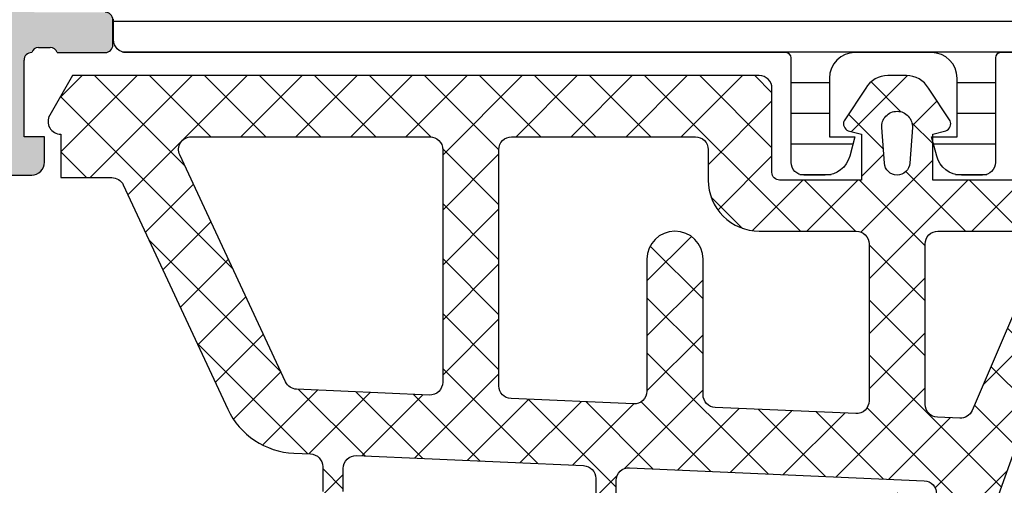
# Model space of a CAD drawing. Header units: millimetres. Extents: x 247761 to 294611, y 172579 to 236863.
# Tile 567 of 596: x 276233 to 276271, y 195423 to 195441. Entities that reach past the tile are written whole.
import ezdxf

# ---------------------------------------------------------------- set-up
doc = ezdxf.new("R2010")
doc.units = ezdxf.units.MM
doc.layers.add('FASÁDA DETAILNÍ', color=4, linetype='Continuous')
doc.layers.add('NOVA', color=240, linetype='Continuous')
pattern_1 = [(135, (0, 0), (-1.077630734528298, -1.077630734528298), []), (225, (0, 0), (1.077630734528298, -1.077630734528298), [])]

# ---------------------------------------------------------------- blocks, each defined once
blk = doc.blocks.new('A$C69D17D4D')
at = {"layer": 'FASÁDA DETAILNÍ'}
h = blk.add_hatch(color=256, dxfattribs=at)
edge = h.paths.add_edge_path()
edge.add_arc((1588.938067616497, 22086.81045535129), 0.120000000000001, 90.0000000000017, 180.0000000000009, ccw=False)
edge.add_line((1588.938067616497, 22086.93045535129), (1591.698065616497, 22086.93045535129))
edge.add_arc((1591.698065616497, 22087.23045535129), 0.3000000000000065, 270, 359.9999999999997)
edge.add_line((1591.998065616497, 22087.23045535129), (1591.998065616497, 22088.21042967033))
edge.add_arc((1591.698065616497, 22088.21042967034), 0.3000000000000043, -8.905553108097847e-14, 90.00000000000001)
edge.add_line((1591.698065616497, 22088.51042967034), (1589.818054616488, 22088.51042967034))
edge.add_arc((1589.550511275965, 22088.58929676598), 0.2789255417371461, -91.16287007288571, -16.42459455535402, ccw=False)
edge.add_line((1589.544850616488, 22088.31042867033), (1589.091256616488, 22088.31042867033))
edge.add_arc((1589.08558820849, 22088.58926611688), 0.2788950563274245, -163.58012358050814, -88.83541062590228, ccw=False)
edge.add_line((1588.818067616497, 22088.51042967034), (1588.818067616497, 22089.31060438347))
edge.add_arc((1587.818067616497, 22089.31060438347), 0.9999999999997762, -1.276038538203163e-11, 89.9999999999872)
edge.add_line((1587.818067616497, 22090.31060438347), (1584.318060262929, 22090.31060438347))
edge.add_arc((1584.318080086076, 22089.31058456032), 1.000019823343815, 90.00113576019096, 179.9988642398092)
edge.add_line((1583.318060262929, 22089.31060438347), (1583.318060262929, 22088.81060438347))
edge.add_line((1583.318060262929, 22088.81060438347), (1585.818060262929, 22088.81060438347))
edge.add_arc((1585.818014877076, 22087.81055899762), 1.000045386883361, 0.0026002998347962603, 89.99739970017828, ccw=False)
edge.add_line((1586.818060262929, 22087.81060438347), (1586.818060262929, 22086.51058607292))
edge.add_arc((1585.818007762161, 22086.51063857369), 1.000052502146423, -89.99699208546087, -0.0030079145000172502, ccw=False)
edge.add_line((1585.818060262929, 22085.51058607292), (1578.818060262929, 22085.51058607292))
edge.add_arc((1578.318060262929, 22086.03570782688), 0.7250881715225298, -133.5961838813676, -46.40381611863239, ccw=False)
edge.add_line((1577.818060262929, 22085.51058607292), (1571.783972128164, 22085.51058607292))
edge.add_arc((1571.784024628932, 22086.51063857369), 1.000052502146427, 180.0030079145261, 269.9969920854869, ccw=False)
edge.add_line((1570.783972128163, 22086.51058607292), (1570.783972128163, 22087.81060438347))
edge.add_arc((1571.784017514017, 22087.81055899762), 1.000045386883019, 90.00260029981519, 179.9973997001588, ccw=False)
edge.add_line((1571.783972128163, 22088.81060438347), (1573.318060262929, 22088.81060438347))
edge.add_line((1573.318060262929, 22088.81060438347), (1573.318060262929, 22089.41061048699))
edge.add_line((1573.318060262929, 22089.41061048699), (1572.218054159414, 22090.51058607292))
edge.add_line((1572.218054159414, 22090.51058607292), (1568.818060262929, 22090.51058607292))
edge.add_line((1568.818060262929, 22090.51058607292), (1568.818060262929, 22063.51068525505))
edge.add_line((1568.818060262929, 22063.51068525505), (1572.218054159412, 22063.51068525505))
edge.add_line((1572.218054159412, 22063.51068525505), (1573.318060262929, 22064.61066084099))
edge.add_line((1573.318060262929, 22064.61066084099), (1573.318060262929, 22065.21066694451))
edge.add_line((1573.318060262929, 22065.21066694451), (1571.783972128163, 22065.21066694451))
edge.add_arc((1571.784017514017, 22066.21071233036), 1.000045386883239, 180.0026002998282, 269.99739970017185, ccw=False)
edge.add_line((1570.783972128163, 22066.21066694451), (1570.783972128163, 22067.51068525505))
edge.add_arc((1571.784024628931, 22067.51063275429), 1.000052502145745, 90.0030079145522, 179.996992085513, ccw=False)
edge.add_line((1571.783972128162, 22068.51068525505), (1577.818060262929, 22068.51068525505))
edge.add_arc((1578.318060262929, 22067.98556350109), 0.7250881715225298, 46.40381611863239, 133.5961838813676, ccw=False)
edge.add_line((1578.818060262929, 22068.51068525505), (1585.818060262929, 22068.51068525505))
edge.add_arc((1585.818007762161, 22067.51063275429), 1.000052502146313, 0.0030079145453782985, 89.99699208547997, ccw=False)
edge.add_line((1586.818060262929, 22067.51068525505), (1586.818060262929, 22066.21066694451))
edge.add_arc((1585.818014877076, 22066.21071233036), 1.000045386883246, -89.9973997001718, -0.0026002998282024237, ccw=False)
edge.add_line((1585.818060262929, 22065.21066694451), (1583.318060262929, 22065.21066694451))
edge.add_line((1583.318060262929, 22065.21066694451), (1583.318060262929, 22064.71066694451))
edge.add_arc((1584.318080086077, 22064.71068676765), 1.000019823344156, 180.0011357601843, 269.9988642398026)
edge.add_line((1584.318060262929, 22063.71066694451), (1588.818060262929, 22063.71066694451))
edge.add_arc((1588.81807058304, 22064.2106566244), 0.4999896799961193, 269.9988173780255, 360.0011826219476)
edge.add_line((1589.318060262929, 22064.21066694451), (1589.318060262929, 22065.21066694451))
edge.add_line((1589.318060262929, 22065.21066694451), (1588.518057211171, 22065.21066694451))
edge.add_line((1588.518057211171, 22065.21066694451), (1588.518057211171, 22068.21068220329))
edge.add_arc((1588.818064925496, 22068.2106848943), 0.3000077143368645, 89.99948607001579, 180.0005139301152, ccw=False)
edge.add_arc((1589.08558820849, 22068.43185616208), 0.2788950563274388, 88.83541062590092, 163.5801235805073, ccw=False)
edge.add_line((1589.091256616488, 22068.71069360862), (1589.544850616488, 22068.71069360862))
edge.add_arc((1589.550511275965, 22068.43182551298), 0.2789255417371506, 16.424594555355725, 91.16287007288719, ccw=False)
edge.add_line((1589.818054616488, 22068.51069260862), (1591.698065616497, 22068.51069260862))
edge.add_arc((1591.698065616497, 22068.81069260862), 0.3000000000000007, 269.9999999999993, 359.9999999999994)
edge.add_line((1591.998065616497, 22068.81069260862), (1591.998065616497, 22069.79066692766))
edge.add_arc((1591.698065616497, 22069.79066692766), 0.3000000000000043, 1.272221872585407e-14, 90.00000000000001)
edge.add_line((1591.698065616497, 22070.09066692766), (1588.938067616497, 22070.09066692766))
edge.add_arc((1588.938067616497, 22070.21066692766), 0.1200000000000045, 180, 269.9999999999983, ccw=False)
edge.add_line((1588.818067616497, 22070.21066692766), (1588.818067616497, 22074.51069260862))
edge.add_arc((1589.318067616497, 22074.51069260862), 0.4999999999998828, 90.00000000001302, 180.0000000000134, ccw=False)
edge.add_line((1589.318067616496, 22075.01069260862), (1590.018067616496, 22075.01069260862))
edge.add_line((1590.018067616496, 22075.01069260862), (1592.410887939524, 22073.629197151))
edge.add_arc((1592.479947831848, 22073.74881239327), 0.1381197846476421, 239.9999999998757, 367.702437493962)
edge.add_arc((1587.638596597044, 22073.30119400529), 4.999999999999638, 5.34922800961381, 71.29059925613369)
edge.add_arc((1589.40282279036, 22078.51056113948), 0.5000000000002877, 108.70940074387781, 251.29059925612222, ccw=False)
edge.add_arc((1587.638596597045, 22083.71992827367), 4.999999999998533, -71.29059925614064, -5.349228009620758)
edge.add_arc((1592.479947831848, 22083.27230988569), 0.1381197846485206, -7.702437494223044, 119.9999999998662)
edge.add_line((1592.410887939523, 22083.39192512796), (1590.018067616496, 22082.01042967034))
edge.add_line((1590.018067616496, 22082.01042967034), (1589.318067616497, 22082.01042967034))
edge.add_arc((1589.318067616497, 22082.51042967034), 0.5000000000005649, 179.9999999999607, 269.99999999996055, ccw=False)
edge.add_line((1588.818067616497, 22082.51042967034), (1588.818067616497, 22086.81045535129))
edge = h.paths.add_edge_path(flags=16)
edge.add_arc((1570.918066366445, 22071.51067762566), 0.5, 180, 270, ccw=False)
edge.add_line((1570.418066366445, 22071.51067762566), (1570.418066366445, 22083.51058607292))
edge.add_arc((1570.918066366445, 22083.51058607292), 0.5, 90, 180, ccw=False)
edge.add_line((1570.918066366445, 22084.01058607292), (1586.618048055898, 22084.01058607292))
edge.add_arc((1586.618048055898, 22083.51058607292), 0.5, 0, 90, ccw=False)
edge.add_line((1587.118048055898, 22083.51058607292), (1587.118048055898, 22071.51067762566))
edge.add_arc((1586.618048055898, 22071.51067762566), 0.5, -90, 0, ccw=False)
edge.add_line((1586.618048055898, 22071.01067762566), (1585.118048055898, 22071.01067762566))
edge.add_line((1585.118048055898, 22071.01067762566), (1585.118048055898, 22070.51067762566))
edge.add_arc((1584.618048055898, 22070.51067762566), 0.5000000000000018, -89.99999999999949, 0, ccw=False)
edge.add_line((1584.618048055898, 22070.01067762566), (1572.918066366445, 22070.01067762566))
edge.add_arc((1572.918066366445, 22070.51067762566), 0.5, 180, 269.9999999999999, ccw=False)
edge.add_line((1572.418066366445, 22070.51067762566), (1572.418066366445, 22071.01067762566))
edge.add_line((1572.418066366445, 22071.01067762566), (1570.918066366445, 22071.01067762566))
h = blk.add_hatch(dxfattribs=at)
h.set_pattern_fill('LINIE', color=256, scale=1.2, angle=180, style=0)
h.set_pattern_definition([(180, (1631.942673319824, 22087.79354819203), (-1.469551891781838e-16, -1.2), [])])
edge = h.paths.add_edge_path()
edge.add_arc((1628.407976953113, 22069.81977573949), 0.2999999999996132, 89.99792470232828, 179.9979247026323)
edge.add_line((1628.107976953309, 22069.81978660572), (1628.107948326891, 22069.00945527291))
edge.add_arc((1627.607951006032, 22069.0094707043), 0.4999973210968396, 269.9976177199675, 359.99823168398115, ccw=False)
edge.add_line((1627.607930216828, 22068.50947338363), (1626.7668579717, 22068.50815283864))
edge.add_arc((1626.766857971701, 22068.30815283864), 0.2000000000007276, 90.00000000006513, 180)
edge.add_line((1626.5668579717, 22068.30815283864), (1626.5668579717, 22064.20815283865))
edge.add_arc((1626.0668579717, 22064.20815283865), 0.5, -90, 0, ccw=False)
edge.add_line((1626.0668579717, 22063.70815283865), (1625.236108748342, 22063.70815283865))
edge.add_arc((1625.236108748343, 22064.70815283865), 1, 195.0000000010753, 269.99999999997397, ccw=False)
edge.add_line((1624.270182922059, 22064.44933379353), (1624.0668579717, 22065.20815283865))
edge.add_line((1624.0668579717, 22065.20815283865), (1625.0668579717, 22065.20815283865))
edge.add_line((1625.0668579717, 22065.20815283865), (1625.0668579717, 22067.50815283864))
edge.add_arc((1624.0627314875, 22067.50644359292), 1.004127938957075, 0.097530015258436, 89.76591227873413)
edge.add_line((1624.066833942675, 22068.51056315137), (1621.066955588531, 22068.51056315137))
edge.add_arc((1621.070983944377, 22067.5064438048), 1.004127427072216, 90.22985967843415, 179.9024820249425)
edge.add_line((1620.0668579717, 22067.50815283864), (1620.0668579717, 22065.20815283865))
edge.add_line((1620.0668579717, 22065.20815283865), (1621.0668579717, 22065.20815283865))
edge.add_line((1621.0668579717, 22065.20815283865), (1620.863533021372, 22064.44933379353))
edge.add_arc((1619.897607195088, 22064.70815283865), 1.000000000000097, 270, 344.99999999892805, ccw=False)
edge.add_line((1619.897607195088, 22063.70815283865), (1619.0668579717, 22063.70815283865))
edge.add_arc((1619.0668579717, 22064.20815283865), 0.5, 180, 270, ccw=False)
edge.add_line((1618.5668579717, 22064.20815283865), (1618.5668579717, 22068.30815283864))
edge.add_arc((1618.362684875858, 22068.30642428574), 0.2041804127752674, 0.485061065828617, 88.84413105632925)
edge.add_line((1618.366803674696, 22068.51056315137), (1592.525436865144, 22068.51058607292))
edge.add_arc((1592.525452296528, 22069.01058339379), 0.4999973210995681, 179.9976177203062, 269.9982316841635, ccw=False)
edge.add_line((1592.025454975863, 22069.01060418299), (1592.025483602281, 22069.8209355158))
edge.add_arc((1591.725483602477, 22069.82094638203), 0.3000000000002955, 359.9979247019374, 449.9979247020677)
edge.add_line((1591.725494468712, 22070.12094638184), (1589.325496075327, 22070.12070136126))
edge.add_arc((1589.325511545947, 22070.62069733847), 0.4999959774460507, 179.9976222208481, 269.99822718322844, ccw=False)
edge.add_line((1588.825515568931, 22070.62071808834), (1588.825642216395, 22074.09725958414))
edge.add_arc((1589.815455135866, 22073.95491308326), 0.9999960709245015, 57.27090860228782, 171.8163166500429, ccw=False)
edge.add_line((1590.356120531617, 22074.79614614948), (1592.639729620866, 22073.47759372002))
edge.add_arc((1592.889745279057, 22073.91059738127), 0.4999999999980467, 239.9979281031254, 269.9978647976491)
edge.add_line((1592.889726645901, 22073.41059738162), (1627.243995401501, 22073.40951106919))
edge.add_arc((1627.244012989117, 22073.90951106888), 0.500000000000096, 269.9979846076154, 299.9979213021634)
edge.add_line((1627.493997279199, 22073.47648929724), (1629.777701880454, 22074.79487629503))
edge.add_arc((1630.318306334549, 22073.95360406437), 0.9999960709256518, 8.17953275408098, 122.72494080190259, ccw=False)
edge.add_line((1631.308129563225, 22074.09587886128), (1631.308002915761, 22070.61933736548))
edge.add_arc((1630.808006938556, 22070.6193528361), 0.4999959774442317, 269.9976222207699, 359.9982271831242, ccw=False)
edge.add_line((1630.807986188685, 22070.11935685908), (1628.407987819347, 22070.11977573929))
edge = h.paths.add_edge_path(flags=16)
edge.add_line((1604.216864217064, 22070.31005134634), (1604.216864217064, 22071.61004545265))
edge.add_arc((1603.716867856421, 22071.61004909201), 0.4999963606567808, 359.9995829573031, 450.0004170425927)
edge.add_line((1603.716864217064, 22072.11004545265), (1594.86687032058, 22072.11004545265))
edge.add_arc((1594.866866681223, 22071.61004909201), 0.499996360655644, 89.99958295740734, 180.0004170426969)
edge.add_line((1594.36687032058, 22071.61004545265), (1594.36687032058, 22070.31005134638))
edge.add_arc((1594.866870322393, 22070.31003477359), 0.5000000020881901, 179.9981008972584, 269.9999997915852)
edge.add_line((1594.866870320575, 22069.8100347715), (1603.716864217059, 22069.8100347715))
edge.add_arc((1603.716864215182, 22070.31003477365), 0.5000000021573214, 270.0000002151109, 360.0018990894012)
edge = h.paths.add_edge_path(flags=16)
edge.add_arc((1614.416870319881, 22070.31003477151), 0.5, 269.9999999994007, 360)
edge.add_line((1614.916870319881, 22070.31003477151), (1614.916870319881, 22071.61004545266))
edge.add_arc((1614.416870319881, 22071.61004545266), 0.5, 0, 90.00000000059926)
edge.add_line((1614.416870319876, 22072.11004545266), (1605.716864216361, 22072.11004545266))
edge.add_arc((1605.716864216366, 22071.61004545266), 0.499999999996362, 90.00000000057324, 179.9999999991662)
edge.add_line((1605.216864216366, 22071.61004545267), (1605.216864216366, 22070.31003477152))
edge.add_arc((1605.716864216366, 22070.31003477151), 0.5000000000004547, 179.9999999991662, 269.9999999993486)
edge.add_line((1605.716864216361, 22069.81003477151), (1614.416870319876, 22069.81003477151))
edge = h.paths.add_edge_path(flags=16)
edge.add_arc((1616.416866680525, 22071.61004909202), 0.499996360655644, 89.99958295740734, 180.0004170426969)
edge.add_line((1615.916870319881, 22071.61004545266), (1615.916870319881, 22070.31005134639))
edge.add_arc((1616.416870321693, 22070.31003477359), 0.5000000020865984, 179.9981008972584, 269.9999997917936)
edge.add_line((1616.416870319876, 22069.81003477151), (1625.26687947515, 22069.81003477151))
edge.add_arc((1625.266879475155, 22070.31001951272), 0.4999847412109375, 269.9999999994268, 360)
edge.add_line((1625.766864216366, 22070.31001951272), (1625.766864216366, 22071.61003019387))
edge.add_arc((1625.266848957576, 22071.61003019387), 0.5000152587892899, 0, 90.0000000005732)
edge.add_line((1625.266848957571, 22072.11004545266), (1616.416870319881, 22072.11004545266))
h = blk.add_hatch(dxfattribs=at)
h.set_pattern_fill('ANSI37', color=256, scale=0.48, angle=90, style=0)
h.set_pattern_definition(pattern_1)
edge = h.paths.add_edge_path(flags=16)
edge.add_line((1622.219337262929, 22064.17488025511), (1622.119593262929, 22065.56773425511))
edge.add_arc((1622.718060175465, 22065.61059174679), 0.5999995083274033, 89.99999164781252, 184.0960805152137, ccw=False)
edge.add_arc((1622.718060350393, 22065.61059174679), 0.5999995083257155, -4.096080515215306, 90.00000835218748, ccw=False)
edge.add_line((1623.316527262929, 22065.56773425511), (1623.216783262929, 22064.17488025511))
edge.add_arc((1622.718060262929, 22064.21059473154), 0.500000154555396, 184.0960643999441, 355.90393560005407, ccw=False)
edge = h.paths.add_edge_path(flags=16)
edge.add_arc((1624.318056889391, 22061.01058662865), 0.49999962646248, 89.99995719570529, 180.0000428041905, ccw=False)
edge.add_line((1624.318057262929, 22061.51058625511), (1627.911742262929, 22061.51058625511))
edge.add_arc((1627.911742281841, 22061.01058592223), 0.5000003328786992, -23.218026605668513, 90.00000216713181, ccw=False)
edge.add_line((1628.371248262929, 22060.81347025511), (1625.655370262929, 22054.48236825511))
edge.add_arc((1625.195864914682, 22054.67948417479), 0.4999998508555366, 267.4998893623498, 336.7819182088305, ccw=False)
edge.add_line((1625.174054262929, 22054.17996025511), (1624.296247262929, 22054.21828625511))
edge.add_arc((1624.318056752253, 22054.71780986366), 0.4999994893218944, 179.9999551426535, 267.500020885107, ccw=False)
edge.add_line((1623.818057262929, 22054.71781025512), (1623.818057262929, 22061.01058625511))
edge = h.paths.add_edge_path(flags=16)
edge.add_line((1598.764138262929, 22055.60242425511), (1594.615468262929, 22064.49927725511))
edge.add_arc((1595.068622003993, 22064.71058639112), 0.4999998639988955, 89.99997032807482, 205.0000079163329, ccw=False)
edge.add_line((1595.068622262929, 22065.21058625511), (1604.418057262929, 22065.21058625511))
edge.add_arc((1604.418057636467, 22064.71058662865), 0.4999996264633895, -4.280419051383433e-05, 90.00004280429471, ccw=False)
edge.add_line((1604.918057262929, 22064.71058625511), (1604.918057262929, 22055.58666325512))
edge.add_arc((1604.418057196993, 22055.58666342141), 0.5000000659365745, 267.49997275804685, 359.99998094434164, ccw=False)
edge.add_line((1604.396247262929, 22055.08713925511), (1599.195483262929, 22055.31420925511))
edge.add_arc((1599.217292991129, 22055.81373466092), 0.5000012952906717, 205.0000919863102, 267.5000025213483, ccw=False)
edge = h.paths.add_edge_path(flags=16)
edge.add_arc((1607.618056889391, 22064.71058662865), 0.49999962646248, 89.99995719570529, 180.0000428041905, ccw=False)
edge.add_line((1607.618057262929, 22065.21058625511), (1614.818057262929, 22065.21058625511))
edge.add_arc((1614.818057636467, 22064.71058662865), 0.4999996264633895, -4.280419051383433e-05, 90.00004280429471, ccw=False)
edge.add_line((1615.318057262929, 22064.71058625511), (1615.318057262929, 22063.51058625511))
edge.add_arc((1617.318055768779, 22063.51058476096), 1.999998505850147, 179.9999571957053, 270.0000428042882)
edge.add_line((1617.318057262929, 22061.51058625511), (1621.118057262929, 22061.51058625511))
edge.add_arc((1621.118057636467, 22061.01058662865), 0.4999996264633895, -4.280419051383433e-05, 90.00004280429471, ccw=False)
edge.add_line((1621.618057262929, 22061.01058625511), (1621.618057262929, 22054.85752525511))
edge.add_arc((1621.118057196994, 22054.85752542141), 0.5000000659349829, 267.4999727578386, 359.9999809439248, ccw=False)
edge.add_line((1621.096247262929, 22054.35800125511), (1615.596247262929, 22054.59813625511))
edge.add_arc((1615.618056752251, 22055.09765986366), 0.499999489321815, 179.9999551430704, 267.5000208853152, ccw=False)
edge.add_line((1615.118057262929, 22055.09766025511), (1615.118057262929, 22060.41058625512))
edge.add_arc((1614.018057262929, 22060.41058625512), 1.099999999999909, 0, 180)
edge.add_line((1612.918057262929, 22060.41058625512), (1612.918057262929, 22055.23737525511))
edge.add_arc((1612.418057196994, 22055.23737542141), 0.5000000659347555, 267.4999727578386, 359.9999809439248, ccw=False)
edge.add_line((1612.396247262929, 22054.73785125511), (1607.596247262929, 22054.94742425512))
edge.add_arc((1607.618056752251, 22055.44694786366), 0.499999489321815, 179.9999551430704, 267.5000208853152, ccw=False)
edge.add_line((1607.118057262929, 22055.44694825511), (1607.118057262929, 22064.71058625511))
edge = h.paths.add_edge_path()
edge.add_line((1592.405004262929, 22063.32412925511), (1596.502853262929, 22054.53626325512))
edge.add_ellipse((1599.221778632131, 22055.80412074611), major_axis=(-3.000002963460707, 0), ratio=1, start_angle=25.00003062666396, end_angle=87.49994116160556)
edge.add_line((1599.090917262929, 22052.80697325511), (1599.739867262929, 22052.77863925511))
edge.add_ellipse((1599.718057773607, 22052.27911564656), major_axis=(-0.4999994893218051, 0), ratio=1, start_angle=179.9999551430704, end_angle=267.50002088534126, ccw=False)
edge.add_line((1600.218057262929, 22052.27911525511), (1600.218057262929, 22051.31058625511))
edge.add_ellipse((1600.318057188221, 22051.31058618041), major_axis=(-0.09999992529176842, 0), ratio=1, start_angle=-4.280335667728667e-05, end_angle=90.00004280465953)
edge.add_line((1600.318057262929, 22051.21058625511), (1600.918057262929, 22051.21058625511))
edge.add_ellipse((1600.918057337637, 22051.31058618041), major_axis=(-0.09999992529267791, 0), ratio=1, start_angle=89.99995719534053, end_angle=180.0000428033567)
edge.add_line((1601.018057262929, 22051.31058625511), (1601.018057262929, 22052.21362425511))
edge.add_ellipse((1601.518057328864, 22052.21362408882), major_axis=(-0.5000000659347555, 0), ratio=1, start_angle=267.4999727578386, end_angle=359.9999809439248, ccw=False)
edge.add_line((1601.539867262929, 22052.71314825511), (1610.440161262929, 22052.31931025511))
edge.add_ellipse((1610.418057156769, 22051.81979897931), major_axis=(-0.5000001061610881, 0), ratio=1, start_angle=179.9999170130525, end_angle=267.4662307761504, ccw=False)
edge.add_line((1610.918057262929, 22051.81979825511), (1610.918057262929, 22051.21058625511))
edge.add_ellipse((1611.018057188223, 22051.21058618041), major_axis=(-0.09999992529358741, 0), ratio=1, start_angle=-4.280335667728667e-05, end_angle=90.00004280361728)
edge.add_line((1611.018057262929, 22051.11058625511), (1611.618057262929, 22051.11058625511))
edge.add_ellipse((1611.618057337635, 22051.21058618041), major_axis=(-0.09999992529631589, 0), ratio=1, start_angle=89.99995719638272, end_angle=180.0000428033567)
edge.add_line((1611.718057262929, 22051.21058625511), (1611.718057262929, 22051.74014825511))
edge.add_ellipse((1612.218057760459, 22051.74014856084), major_axis=(-0.5000004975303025, 0), ratio=1, start_angle=-92.5336979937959, end_angle=3.503386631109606e-05, ccw=False)
edge.add_line((1612.240161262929, 22052.23966025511), (1623.780386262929, 22051.72900425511))
edge.add_ellipse((1623.758576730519, 22051.22947965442), major_axis=(-0.5000004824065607, 0), ratio=1, start_angle=176.7829426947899, end_angle=267.50002091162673, ccw=False)
edge.add_line((1624.257789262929, 22051.20142025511), (1623.969226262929, 22046.06767725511))
edge.add_ellipse((1623.558808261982, 22046.18323267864), major_axis=(-0.426375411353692, 0), ratio=1, start_angle=20.758972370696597, end_angle=164.2751455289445, ccw=False)
edge.add_line((1623.160113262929, 22046.03210925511), (1623.161353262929, 22046.26471225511))
edge.add_line((1623.161353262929, 22046.26471225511), (1623.459491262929, 22048.14729125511))
edge.add_line((1623.459491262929, 22048.14729125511), (1623.059065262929, 22050.99657625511))
edge.add_ellipse((1622.761984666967, 22050.95482565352), major_axis=(-0.2999999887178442, 0), ratio=1, start_angle=187.9997440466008, end_angle=304.5977463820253)
edge.add_ellipse((1624.295098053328, 22048.73225456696), major_axis=(-3.000047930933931, 0), ratio=1, start_angle=-55.4023587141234, end_angle=18.00842458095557)
edge.add_line((1621.442019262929, 22047.80476925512), (1622.075595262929, 22045.54987825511))
edge.add_ellipse((1622.850807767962, 22045.7108077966), major_axis=(-0.7917403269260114, 0), ratio=1, start_angle=11.7276897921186, end_angle=83.2016537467)
edge.add_line((1622.757085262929, 22044.92463425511), (1623.815295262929, 22044.92341325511))
edge.add_ellipse((1623.686171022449, 22046.10249948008), major_axis=(-1.186135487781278, 0), ratio=1, start_angle=96.2496781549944, end_angle=161.3444235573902)
edge.add_line((1624.809985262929, 22045.72308025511), (1625.904318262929, 22048.96442025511))
edge.add_line((1625.904318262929, 22048.96442025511), (1628.794096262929, 22057.01421525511))
edge.add_line((1628.794096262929, 22057.01421525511), (1633.126905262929, 22066.91209225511))
edge.add_ellipse((1632.667896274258, 22067.11036232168), major_axis=(-0.5000002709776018, 0), ratio=1, start_angle=156.6379505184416, end_angle=269.9334236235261)
edge.add_line((1632.668477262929, 22067.61036225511), (1632.121776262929, 22067.61099725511))
edge.add_ellipse((1632.121195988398, 22067.11099715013), major_axis=(-0.5000004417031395, 0), ratio=1, start_angle=269.9335054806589, end_angle=336.0791754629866)
edge.add_line((1631.664142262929, 22067.31373425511), (1630.262386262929, 22064.10973125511))
edge.add_ellipse((1629.346245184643, 22064.51058559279), major_axis=(-0.9999993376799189, 0), ratio=1, start_angle=89.99994718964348, end_angle=156.3683852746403, ccw=False)
edge.add_line((1629.346244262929, 22063.51058625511), (1624.118302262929, 22063.51058625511))
edge.add_line((1624.118302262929, 22063.51058625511), (1624.118293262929, 22065.31006525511))
edge.add_line((1624.118293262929, 22065.31006525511), (1624.633094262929, 22065.44800725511))
edge.add_ellipse((1624.518329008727, 22065.7251612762), major_axis=(-0.2999756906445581, 0), ratio=1, start_angle=112.4937002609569, end_angle=202.503566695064)
edge.add_line((1624.795463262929, 22065.83997425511), (1623.946296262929, 22067.11010125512))
edge.add_ellipse((1623.08043207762, 22066.61038048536), major_axis=(-0.9997207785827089, 0), ratio=1, start_angle=209.9907606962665, end_angle=270.0076118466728)
edge.add_line((1623.080299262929, 22067.61010125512), (1622.355938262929, 22067.61007025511))
edge.add_ellipse((1622.356146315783, 22066.61033242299), major_axis=(-0.9997378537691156, 0), ratio=1, start_angle=270.0119236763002, end_angle=330.0086750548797)
edge.add_line((1621.490272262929, 22067.11007025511), (1620.641105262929, 22065.83997425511))
edge.add_ellipse((1620.91825275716, 22065.72516236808), major_axis=(-0.2999875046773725, 0), ratio=1, start_angle=-22.50240617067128, end_angle=67.5013961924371)
edge.add_line((1620.803459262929, 22065.44800725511), (1621.318275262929, 22065.31003525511))
edge.add_line((1621.318275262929, 22065.31003525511), (1621.318283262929, 22063.51058625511))
edge.add_line((1621.318283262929, 22063.51058625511), (1618.118056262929, 22063.51058625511))
edge.add_ellipse((1618.118056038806, 22063.81058603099), major_axis=(-0.2999997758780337, 0), ratio=1, start_angle=-4.280405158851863e-05, end_angle=90.0000428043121, ccw=False)
edge.add_line((1617.818056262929, 22063.81058625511), (1617.818056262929, 22067.11058225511))
edge.add_ellipse((1617.318056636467, 22067.11058262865), major_axis=(-0.49999962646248, 0), ratio=1, start_angle=179.9999571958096, end_angle=270.0000428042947)
edge.add_line((1617.318056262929, 22067.61058225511), (1590.420434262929, 22067.61058225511))
edge.add_line((1590.420434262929, 22067.61058225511), (1589.525316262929, 22066.06019025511))
edge.add_ellipse((1589.958328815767, 22065.81019016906), major_axis=(-0.4999999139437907, 0), ratio=1, start_angle=-30.00001708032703, end_angle=89.99993664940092)
edge.add_line((1589.958328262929, 22065.31019025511), (1589.958328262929, 22063.61281925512))
edge.add_line((1589.958328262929, 22063.61281925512), (1591.951850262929, 22063.61281925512))
edge.add_ellipse((1591.951850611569, 22063.11281899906), major_axis=(-0.500000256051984, 0), ratio=1, start_angle=205.0001285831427, end_angle=270.0000399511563, ccw=False)
h = blk.add_hatch(dxfattribs=at)
h.set_pattern_fill('ANSI37', color=256, scale=0.48, angle=90, style=0)
h.set_pattern_definition(pattern_1)
edge = h.paths.add_edge_path(flags=16)
edge.add_line((1622.219337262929, 22064.17488007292), (1622.119593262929, 22065.56773407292))
edge.add_arc((1622.718060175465, 22065.6105915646), 0.5999995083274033, 89.99999164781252, 184.0960805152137, ccw=False)
edge.add_arc((1622.718060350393, 22065.6105915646), 0.5999995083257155, -4.096080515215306, 90.00000835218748, ccw=False)
edge.add_line((1623.316527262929, 22065.56773407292), (1623.216783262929, 22064.17488007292))
edge.add_arc((1622.718060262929, 22064.21059454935), 0.500000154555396, 184.0960643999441, 355.90393560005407, ccw=False)
edge = h.paths.add_edge_path(flags=16)
edge.add_arc((1624.318056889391, 22061.01058644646), 0.49999962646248, 89.99995719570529, 180.0000428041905, ccw=False)
edge.add_line((1624.318057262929, 22061.51058607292), (1627.911742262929, 22061.51058607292))
edge.add_arc((1627.911742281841, 22061.01058574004), 0.5000003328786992, -23.218026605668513, 90.00000216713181, ccw=False)
edge.add_line((1628.371248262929, 22060.81347007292), (1625.655370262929, 22054.48236807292))
edge.add_arc((1625.195864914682, 22054.6794839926), 0.4999998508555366, 267.4998893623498, 336.7819182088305, ccw=False)
edge.add_line((1625.174054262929, 22054.17996007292), (1624.296247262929, 22054.21828607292))
edge.add_arc((1624.318056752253, 22054.71780968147), 0.4999994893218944, 179.9999551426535, 267.500020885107, ccw=False)
edge.add_line((1623.818057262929, 22054.71781007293), (1623.818057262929, 22061.01058607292))
edge = h.paths.add_edge_path(flags=16)
edge.add_line((1598.764138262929, 22055.60242407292), (1594.615468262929, 22064.49927707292))
edge.add_arc((1595.068622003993, 22064.71058620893), 0.4999998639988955, 89.99997032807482, 205.0000079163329, ccw=False)
edge.add_line((1595.068622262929, 22065.21058607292), (1604.418057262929, 22065.21058607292))
edge.add_arc((1604.418057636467, 22064.71058644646), 0.4999996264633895, -4.280419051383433e-05, 90.00004280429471, ccw=False)
edge.add_line((1604.918057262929, 22064.71058607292), (1604.918057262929, 22055.58666307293))
edge.add_arc((1604.418057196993, 22055.58666323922), 0.5000000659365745, 267.49997275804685, 359.99998094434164, ccw=False)
edge.add_line((1604.396247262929, 22055.08713907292), (1599.195483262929, 22055.31420907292))
edge.add_arc((1599.217292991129, 22055.81373447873), 0.5000012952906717, 205.0000919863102, 267.5000025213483, ccw=False)
edge = h.paths.add_edge_path(flags=16)
edge.add_arc((1607.618056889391, 22064.71058644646), 0.49999962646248, 89.99995719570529, 180.0000428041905, ccw=False)
edge.add_line((1607.618057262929, 22065.21058607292), (1614.818057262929, 22065.21058607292))
edge.add_arc((1614.818057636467, 22064.71058644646), 0.4999996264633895, -4.280419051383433e-05, 90.00004280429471, ccw=False)
edge.add_line((1615.318057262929, 22064.71058607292), (1615.318057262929, 22063.51058607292))
edge.add_arc((1617.318055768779, 22063.51058457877), 1.999998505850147, 179.9999571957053, 270.0000428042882)
edge.add_line((1617.318057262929, 22061.51058607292), (1621.118057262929, 22061.51058607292))
edge.add_arc((1621.118057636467, 22061.01058644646), 0.4999996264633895, -4.280419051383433e-05, 90.00004280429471, ccw=False)
edge.add_line((1621.618057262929, 22061.01058607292), (1621.618057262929, 22054.85752507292))
edge.add_arc((1621.118057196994, 22054.85752523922), 0.5000000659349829, 267.4999727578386, 359.9999809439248, ccw=False)
edge.add_line((1621.096247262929, 22054.35800107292), (1615.596247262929, 22054.59813607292))
edge.add_arc((1615.618056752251, 22055.09765968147), 0.499999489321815, 179.9999551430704, 267.5000208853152, ccw=False)
edge.add_line((1615.118057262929, 22055.09766007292), (1615.118057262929, 22060.41058607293))
edge.add_arc((1614.018057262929, 22060.41058607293), 1.099999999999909, 0, 180)
edge.add_line((1612.918057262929, 22060.41058607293), (1612.918057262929, 22055.23737507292))
edge.add_arc((1612.418057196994, 22055.23737523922), 0.5000000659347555, 267.4999727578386, 359.9999809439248, ccw=False)
edge.add_line((1612.396247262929, 22054.73785107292), (1607.596247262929, 22054.94742407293))
edge.add_arc((1607.618056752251, 22055.44694768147), 0.499999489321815, 179.9999551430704, 267.5000208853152, ccw=False)
edge.add_line((1607.118057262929, 22055.44694807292), (1607.118057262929, 22064.71058607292))
edge = h.paths.add_edge_path()
edge.add_line((1592.405004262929, 22063.32412907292), (1596.502853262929, 22054.53626307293))
edge.add_ellipse((1599.221778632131, 22055.80412056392), major_axis=(-3.000002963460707, 0), ratio=1, start_angle=25.00003062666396, end_angle=87.49994116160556)
edge.add_line((1599.090917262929, 22052.80697307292), (1599.739867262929, 22052.77863907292))
edge.add_ellipse((1599.718057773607, 22052.27911546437), major_axis=(-0.4999994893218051, 0), ratio=1, start_angle=179.9999551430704, end_angle=267.50002088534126, ccw=False)
edge.add_line((1600.218057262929, 22052.27911507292), (1600.218057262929, 22051.31058607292))
edge.add_ellipse((1600.318057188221, 22051.31058599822), major_axis=(-0.09999992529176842, 0), ratio=1, start_angle=-4.280335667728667e-05, end_angle=90.00004280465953)
edge.add_line((1600.318057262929, 22051.21058607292), (1600.918057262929, 22051.21058607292))
edge.add_ellipse((1600.918057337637, 22051.31058599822), major_axis=(-0.09999992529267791, 0), ratio=1, start_angle=89.99995719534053, end_angle=180.0000428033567)
edge.add_line((1601.018057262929, 22051.31058607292), (1601.018057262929, 22052.21362407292))
edge.add_ellipse((1601.518057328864, 22052.21362390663), major_axis=(-0.5000000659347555, 0), ratio=1, start_angle=267.4999727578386, end_angle=359.9999809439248, ccw=False)
edge.add_line((1601.539867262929, 22052.71314807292), (1610.440161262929, 22052.31931007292))
edge.add_ellipse((1610.418057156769, 22051.81979879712), major_axis=(-0.5000001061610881, 0), ratio=1, start_angle=179.9999170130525, end_angle=267.4662307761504, ccw=False)
edge.add_line((1610.918057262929, 22051.81979807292), (1610.918057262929, 22051.21058607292))
edge.add_ellipse((1611.018057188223, 22051.21058599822), major_axis=(-0.09999992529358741, 0), ratio=1, start_angle=-4.280335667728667e-05, end_angle=90.00004280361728)
edge.add_line((1611.018057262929, 22051.11058607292), (1611.618057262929, 22051.11058607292))
edge.add_ellipse((1611.618057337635, 22051.21058599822), major_axis=(-0.09999992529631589, 0), ratio=1, start_angle=89.99995719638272, end_angle=180.0000428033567)
edge.add_line((1611.718057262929, 22051.21058607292), (1611.718057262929, 22051.74014807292))
edge.add_ellipse((1612.218057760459, 22051.74014837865), major_axis=(-0.5000004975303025, 0), ratio=1, start_angle=-92.5336979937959, end_angle=3.503386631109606e-05, ccw=False)
edge.add_line((1612.240161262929, 22052.23966007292), (1623.780386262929, 22051.72900407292))
edge.add_ellipse((1623.758576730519, 22051.22947947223), major_axis=(-0.5000004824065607, 0), ratio=1, start_angle=176.7829426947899, end_angle=267.50002091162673, ccw=False)
edge.add_line((1624.257789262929, 22051.20142007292), (1623.969226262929, 22046.06767707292))
edge.add_ellipse((1623.558808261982, 22046.18323249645), major_axis=(-0.426375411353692, 0), ratio=1, start_angle=20.758972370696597, end_angle=164.2751455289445, ccw=False)
edge.add_line((1623.160113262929, 22046.03210907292), (1623.161353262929, 22046.26471207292))
edge.add_line((1623.161353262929, 22046.26471207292), (1623.459491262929, 22048.14729107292))
edge.add_line((1623.459491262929, 22048.14729107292), (1623.059065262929, 22050.99657607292))
edge.add_ellipse((1622.761984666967, 22050.95482547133), major_axis=(-0.2999999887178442, 0), ratio=1, start_angle=187.9997440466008, end_angle=304.5977463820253)
edge.add_ellipse((1624.295098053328, 22048.73225438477), major_axis=(-3.000047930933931, 0), ratio=1, start_angle=-55.4023587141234, end_angle=18.00842458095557)
edge.add_line((1621.442019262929, 22047.80476907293), (1622.075595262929, 22045.54987807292))
edge.add_ellipse((1622.850807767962, 22045.71080761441), major_axis=(-0.7917403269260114, 0), ratio=1, start_angle=11.7276897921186, end_angle=83.2016537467)
edge.add_line((1622.757085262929, 22044.92463407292), (1623.815295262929, 22044.92341307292))
edge.add_ellipse((1623.686171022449, 22046.10249929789), major_axis=(-1.186135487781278, 0), ratio=1, start_angle=96.2496781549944, end_angle=161.3444235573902)
edge.add_line((1624.809985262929, 22045.72308007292), (1625.904318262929, 22048.96442007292))
edge.add_line((1625.904318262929, 22048.96442007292), (1628.794096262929, 22057.01421507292))
edge.add_line((1628.794096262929, 22057.01421507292), (1633.126905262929, 22066.91209207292))
edge.add_ellipse((1632.667896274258, 22067.11036213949), major_axis=(-0.5000002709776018, 0), ratio=1, start_angle=156.6379505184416, end_angle=269.9334236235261)
edge.add_line((1632.668477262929, 22067.61036207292), (1632.121776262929, 22067.61099707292))
edge.add_ellipse((1632.121195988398, 22067.11099696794), major_axis=(-0.5000004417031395, 0), ratio=1, start_angle=269.9335054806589, end_angle=336.0791754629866)
edge.add_line((1631.664142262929, 22067.31373407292), (1630.262386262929, 22064.10973107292))
edge.add_ellipse((1629.346245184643, 22064.5105854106), major_axis=(-0.9999993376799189, 0), ratio=1, start_angle=89.99994718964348, end_angle=156.3683852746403, ccw=False)
edge.add_line((1629.346244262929, 22063.51058607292), (1624.118302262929, 22063.51058607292))
edge.add_line((1624.118302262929, 22063.51058607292), (1624.118293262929, 22065.31006507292))
edge.add_line((1624.118293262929, 22065.31006507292), (1624.633094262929, 22065.44800707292))
edge.add_ellipse((1624.518329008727, 22065.72516109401), major_axis=(-0.2999756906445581, 0), ratio=1, start_angle=112.4937002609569, end_angle=202.503566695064)
edge.add_line((1624.795463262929, 22065.83997407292), (1623.946296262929, 22067.11010107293))
edge.add_ellipse((1623.08043207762, 22066.61038030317), major_axis=(-0.9997207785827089, 0), ratio=1, start_angle=209.9907606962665, end_angle=270.0076118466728)
edge.add_line((1623.080299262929, 22067.61010107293), (1622.355938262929, 22067.61007007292))
edge.add_ellipse((1622.356146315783, 22066.6103322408), major_axis=(-0.9997378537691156, 0), ratio=1, start_angle=270.0119236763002, end_angle=330.0086750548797)
edge.add_line((1621.490272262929, 22067.11007007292), (1620.641105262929, 22065.83997407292))
edge.add_ellipse((1620.91825275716, 22065.72516218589), major_axis=(-0.2999875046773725, 0), ratio=1, start_angle=-22.50240617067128, end_angle=67.5013961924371)
edge.add_line((1620.803459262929, 22065.44800707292), (1621.318275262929, 22065.31003507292))
edge.add_line((1621.318275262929, 22065.31003507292), (1621.318283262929, 22063.51058607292))
edge.add_line((1621.318283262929, 22063.51058607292), (1618.118056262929, 22063.51058607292))
edge.add_ellipse((1618.118056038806, 22063.8105858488), major_axis=(-0.2999997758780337, 0), ratio=1, start_angle=-4.280405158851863e-05, end_angle=90.0000428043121, ccw=False)
edge.add_line((1617.818056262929, 22063.81058607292), (1617.818056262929, 22067.11058207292))
edge.add_ellipse((1617.318056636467, 22067.11058244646), major_axis=(-0.49999962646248, 0), ratio=1, start_angle=179.9999571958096, end_angle=270.0000428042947)
edge.add_line((1617.318056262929, 22067.61058207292), (1590.420434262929, 22067.61058207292))
edge.add_line((1590.420434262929, 22067.61058207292), (1589.525316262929, 22066.06019007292))
edge.add_ellipse((1589.958328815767, 22065.81018998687), major_axis=(-0.4999999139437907, 0), ratio=1, start_angle=-30.00001708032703, end_angle=89.99993664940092)
edge.add_line((1589.958328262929, 22065.31019007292), (1589.958328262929, 22063.61281907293))
edge.add_line((1589.958328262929, 22063.61281907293), (1591.951850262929, 22063.61281907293))
edge.add_ellipse((1591.951850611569, 22063.11281881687), major_axis=(-0.500000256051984, 0), ratio=1, start_angle=205.0001285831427, end_angle=270.0000399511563, ccw=False)
for p, q in [((1591.998065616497, 22068.81069260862), (1591.998065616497, 22069.79066692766)), ((1589.091256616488, 22068.71069360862), (1589.544850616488, 22068.71069360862)), ((1589.818054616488, 22068.51069260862), (1591.698065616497, 22068.51069260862)), ((1588.518057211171, 22065.21066694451), (1588.518057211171, 22068.21068220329)), ((1589.318060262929, 22065.21066694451), (1588.518057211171, 22065.21066694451)), ((1589.318060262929, 22064.21066694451), (1589.318060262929, 22065.21066694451)), ((1584.318060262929, 22063.71066694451), (1588.818060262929, 22063.71066694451))]:
    blk.add_line(p, q, dxfattribs=at)
blk.add_lwpolyline([(1627.607930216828, 22068.50947338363), (1626.7668579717, 22068.50815283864, 0.414213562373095), (1626.5668579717, 22068.30815283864), (1626.5668579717, 22064.20815283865, -0.414213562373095), (1626.0668579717, 22063.70815283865), (1625.236108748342, 22063.70815283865, -0.3394542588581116), (1624.270182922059, 22064.44933379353), (1624.0668579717, 22065.20815283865), (1625.0668579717, 22065.20815283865), (1625.0668579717, 22067.50815283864, 0.4125193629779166), (1624.066833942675, 22068.51056315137), (1621.066955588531, 22068.51056315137, 0.4125410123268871), (1620.0668579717, 22067.50815283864), (1620.0668579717, 22065.20815283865), (1621.0668579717, 22065.20815283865), (1620.863533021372, 22064.44933379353, -0.3394542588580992), (1619.897607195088, 22063.70815283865), (1619.0668579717, 22063.70815283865, -0.414213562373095), (1618.5668579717, 22064.20815283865), (1618.5668579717, 22068.30815283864, 0.4058498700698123), (1618.366803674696, 22068.51056315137), (1592.525436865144, 22068.51058607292, -0.4142167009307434), (1592.025454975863, 22069.01060418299), (1592.025483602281, 22069.8209355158, 0.414213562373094)], format="xyb", dxfattribs=at)
at = {"layer": 'FASÁDA DETAILNÍ', "extrusion": (0, 0, -1)}
for points in [[(-1601.018057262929, 22051.31058625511), (-1601.018057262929, 22052.21362425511), (-1601.018057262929, 22052.21362425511, 0.427052), (-1601.539867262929, 22052.71314825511), (-1610.440161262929, 22052.31931025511), (-1610.440161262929, 22052.31931025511, 0.40132), (-1610.918057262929, 22051.81979825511), (-1610.918057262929, 22051.21058625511)], [(-1611.718057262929, 22051.21058625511), (-1611.718057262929, 22051.74014825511), (-1611.718057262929, 22051.74014825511, 0.427226), (-1612.240161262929, 22052.23966025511), (-1623.780386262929, 22051.72900425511), (-1623.780386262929, 22051.72900425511, 0.417884), (-1624.257789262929, 22051.20142025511)], [(-1629.346244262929, 22063.51058625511), (-1624.118302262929, 22063.51058625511), (-1624.118293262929, 22065.31006525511), (-1624.633094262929, 22065.44800725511), (-1624.633094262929, 22065.44800725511, -0.414264), (-1624.795463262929, 22065.83997425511), (-1623.946296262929, 22067.11010125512), (-1623.946296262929, 22067.11010125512, -0.268028), (-1623.080299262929, 22067.61010125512), (-1622.355938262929, 22067.61007025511), (-1622.355938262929, 22067.61007025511, -0.267934), (-1621.490272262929, 22067.11007025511), (-1620.641105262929, 22065.83997425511), (-1620.641105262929, 22065.83997425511, -0.414233), (-1620.803459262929, 22065.44800725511), (-1621.318275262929, 22065.31003525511), (-1621.318283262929, 22063.51058625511), (-1618.118056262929, 22063.51058625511), (-1618.118056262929, 22063.51058625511, 0.414214), (-1617.818056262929, 22063.81058625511), (-1617.818056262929, 22067.11058225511), (-1617.818056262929, 22067.11058225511, -0.414214), (-1617.318056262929, 22067.61058225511), (-1590.420434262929, 22067.61058225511), (-1589.525316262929, 22066.06019025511), (-1589.525316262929, 22066.06019025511, -0.57735), (-1589.958328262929, 22065.31019025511), (-1589.958328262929, 22063.61281925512), (-1591.951850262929, 22063.61281925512), (-1591.951850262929, 22063.61281925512, 0.291473), (-1592.405004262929, 22063.32412925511), (-1592.405004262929, 22063.32412925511), (-1596.502853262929, 22054.53626325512), (-1596.502853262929, 22054.53626325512, -0.279675), (-1599.090917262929, 22052.80697325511), (-1599.739867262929, 22052.77863925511), (-1599.739867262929, 22052.77863925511, 0.401491), (-1600.218057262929, 22052.27911525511), (-1600.218057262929, 22051.31058625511)], [(-1601.018057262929, 22051.31058607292), (-1601.018057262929, 22052.21362407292), (-1601.018057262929, 22052.21362407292, 0.427052), (-1601.539867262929, 22052.71314807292), (-1610.440161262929, 22052.31931007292), (-1610.440161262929, 22052.31931007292, 0.40132), (-1610.918057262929, 22051.81979807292), (-1610.918057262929, 22051.21058607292)], [(-1611.718057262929, 22051.21058607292), (-1611.718057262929, 22051.74014807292), (-1611.718057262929, 22051.74014807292, 0.427226), (-1612.240161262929, 22052.23966007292), (-1623.780386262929, 22051.72900407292), (-1623.780386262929, 22051.72900407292, 0.417884), (-1624.257789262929, 22051.20142007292)], [(-1629.346244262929, 22063.51058607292), (-1624.118302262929, 22063.51058607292), (-1624.118293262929, 22065.31006507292), (-1624.633094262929, 22065.44800707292), (-1624.633094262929, 22065.44800707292, -0.414264), (-1624.795463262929, 22065.83997407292), (-1623.946296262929, 22067.11010107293), (-1623.946296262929, 22067.11010107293, -0.268028), (-1623.080299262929, 22067.61010107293), (-1622.355938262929, 22067.61007007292), (-1622.355938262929, 22067.61007007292, -0.267934), (-1621.490272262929, 22067.11007007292), (-1620.641105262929, 22065.83997407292), (-1620.641105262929, 22065.83997407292, -0.414233), (-1620.803459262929, 22065.44800707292), (-1621.318275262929, 22065.31003507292), (-1621.318283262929, 22063.51058607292), (-1618.118056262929, 22063.51058607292), (-1618.118056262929, 22063.51058607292, 0.414214), (-1617.818056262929, 22063.81058607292), (-1617.818056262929, 22067.11058207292), (-1617.818056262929, 22067.11058207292, -0.414214), (-1617.318056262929, 22067.61058207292), (-1590.420434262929, 22067.61058207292), (-1589.525316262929, 22066.06019007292), (-1589.525316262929, 22066.06019007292, -0.57735), (-1589.958328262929, 22065.31019007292), (-1589.958328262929, 22063.61281907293), (-1591.951850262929, 22063.61281907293), (-1591.951850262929, 22063.61281907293, 0.291473), (-1592.405004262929, 22063.32412907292), (-1592.405004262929, 22063.32412907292), (-1596.502853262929, 22054.53626307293), (-1596.502853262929, 22054.53626307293, -0.279675), (-1599.090917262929, 22052.80697307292), (-1599.739867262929, 22052.77863907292), (-1599.739867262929, 22052.77863907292, 0.401491), (-1600.218057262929, 22052.27911507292), (-1600.218057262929, 22051.31058607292)]]:
    blk.add_lwpolyline(points, format="xyb", dxfattribs=at)
for points in [[(-1625.904318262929, 22048.96442025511), (-1628.794096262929, 22057.01421525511)], [(-1625.904318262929, 22048.96442007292), (-1628.794096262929, 22057.01421507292)]]:
    blk.add_lwpolyline(points, dxfattribs=at)
at = {"layer": 'FASÁDA DETAILNÍ'}
for points in [[(1622.219337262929, 22064.17488025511), (1622.119593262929, 22065.56773425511), (1622.119593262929, 22065.56773425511, -0.435311), (1622.718060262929, 22066.21059125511, -0.435311), (1623.316527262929, 22065.56773425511), (1623.216783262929, 22064.17488025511), (1623.216783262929, 22064.17488025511, -0.930949), (1622.219337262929, 22064.17488025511)], [(1622.219337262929, 22064.17488007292), (1622.119593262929, 22065.56773407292), (1622.119593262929, 22065.56773407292, -0.435311), (1622.718060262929, 22066.21059107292, -0.435311), (1623.316527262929, 22065.56773407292), (1623.216783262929, 22064.17488007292), (1623.216783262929, 22064.17488007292, -0.930949), (1622.219337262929, 22064.17488007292)], [(1598.764138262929, 22055.60242425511), (1594.615468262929, 22064.49927725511), (1594.615468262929, 22064.49927725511, -0.548619), (1595.068622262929, 22065.21058625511), (1604.418057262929, 22065.21058625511), (1604.418057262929, 22065.21058625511, -0.414214), (1604.918057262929, 22064.71058625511), (1604.918057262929, 22055.58666325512), (1604.918057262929, 22055.58666325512, -0.427052), (1604.396247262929, 22055.08713925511), (1599.195483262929, 22055.31420925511), (1599.195483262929, 22055.31420925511, -0.279675), (1598.764138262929, 22055.60242425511)], [(1598.764138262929, 22055.60242407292), (1594.615468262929, 22064.49927707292), (1594.615468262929, 22064.49927707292, -0.548619), (1595.068622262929, 22065.21058607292), (1604.418057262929, 22065.21058607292), (1604.418057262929, 22065.21058607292, -0.414214), (1604.918057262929, 22064.71058607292), (1604.918057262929, 22055.58666307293), (1604.918057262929, 22055.58666307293, -0.427052), (1604.396247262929, 22055.08713907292), (1599.195483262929, 22055.31420907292), (1599.195483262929, 22055.31420907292, -0.279675), (1598.764138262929, 22055.60242407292)], [(1607.118057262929, 22064.71058625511, -0.414214), (1607.618057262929, 22065.21058625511), (1614.818057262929, 22065.21058625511), (1614.818057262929, 22065.21058625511, -0.414214), (1615.318057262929, 22064.71058625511), (1615.318057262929, 22063.51058625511), (1615.318057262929, 22063.51058625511, 0.414214), (1617.318057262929, 22061.51058625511), (1621.118057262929, 22061.51058625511), (1621.118057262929, 22061.51058625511, -0.414214), (1621.618057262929, 22061.01058625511), (1621.618057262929, 22054.85752525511), (1621.618057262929, 22054.85752525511, -0.427052), (1621.096247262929, 22054.35800125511), (1615.596247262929, 22054.59813625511), (1615.596247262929, 22054.59813625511, -0.401491), (1615.118057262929, 22055.09766025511), (1615.118057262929, 22060.41058625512), (1615.118057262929, 22060.41058625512, 1), (1612.918057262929, 22060.41058625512), (1612.918057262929, 22055.23737525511), (1612.918057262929, 22055.23737525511, -0.427052), (1612.396247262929, 22054.73785125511), (1607.596247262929, 22054.94742425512), (1607.596247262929, 22054.94742425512, -0.401491), (1607.118057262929, 22055.44694825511), (1607.118057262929, 22064.71058625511)], [(1607.118057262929, 22064.71058607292, -0.414214), (1607.618057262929, 22065.21058607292), (1614.818057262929, 22065.21058607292), (1614.818057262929, 22065.21058607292, -0.414214), (1615.318057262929, 22064.71058607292), (1615.318057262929, 22063.51058607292), (1615.318057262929, 22063.51058607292, 0.414214), (1617.318057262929, 22061.51058607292), (1621.118057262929, 22061.51058607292), (1621.118057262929, 22061.51058607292, -0.414214), (1621.618057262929, 22061.01058607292), (1621.618057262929, 22054.85752507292), (1621.618057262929, 22054.85752507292, -0.427052), (1621.096247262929, 22054.35800107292), (1615.596247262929, 22054.59813607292), (1615.596247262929, 22054.59813607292, -0.401491), (1615.118057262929, 22055.09766007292), (1615.118057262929, 22060.41058607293), (1615.118057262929, 22060.41058607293, 1), (1612.918057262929, 22060.41058607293), (1612.918057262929, 22055.23737507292), (1612.918057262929, 22055.23737507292, -0.427052), (1612.396247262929, 22054.73785107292), (1607.596247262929, 22054.94742407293), (1607.596247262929, 22054.94742407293, -0.401491), (1607.118057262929, 22055.44694807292), (1607.118057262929, 22064.71058607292)], [(1623.818057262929, 22061.01058625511, -0.414214), (1624.318057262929, 22061.51058625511), (1627.911742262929, 22061.51058625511), (1627.911742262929, 22061.51058625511, -0.538546), (1628.371248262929, 22060.81347025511), (1625.655370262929, 22054.48236825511), (1625.655370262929, 22054.48236825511, -0.311858), (1625.174054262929, 22054.17996025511), (1624.296247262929, 22054.21828625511), (1624.296247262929, 22054.21828625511, -0.401491), (1623.818057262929, 22054.71781025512), (1623.818057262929, 22061.01058625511)], [(1623.818057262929, 22061.01058607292, -0.414214), (1624.318057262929, 22061.51058607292), (1627.911742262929, 22061.51058607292), (1627.911742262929, 22061.51058607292, -0.538546), (1628.371248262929, 22060.81347007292), (1625.655370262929, 22054.48236807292), (1625.655370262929, 22054.48236807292, -0.311858), (1625.174054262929, 22054.17996007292), (1624.296247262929, 22054.21828607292), (1624.296247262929, 22054.21828607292, -0.401491), (1623.818057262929, 22054.71781007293), (1623.818057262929, 22061.01058607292)]]:
    blk.add_lwpolyline(points, format="xyb", close=True, dxfattribs=at)
for centre, radius, start, end in [((1591.698065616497, 22069.79066692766), 0.3000000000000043, 0, 90), ((1591.698065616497, 22068.81069260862), 0.3000000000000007, 270, 0), ((1588.818064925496, 22068.2106848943), 0.3000077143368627, 89.99948607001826, 180.0005139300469), ((1589.08558820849, 22068.43185616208), 0.2788950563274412, 88.83541062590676, 163.5801235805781), ((1589.550511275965, 22068.43182551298), 0.278925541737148, 16.42459455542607, 91.16287007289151), ((1588.81807058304, 22064.2106566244), 0.4999896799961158, 269.9988173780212, 0.001182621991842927)]:
    blk.add_arc(centre, radius, start, end, dxfattribs=at)

msp = doc.modelspace()

# ---------------------------------------------------------------- block references
at = {"layer": 'NOVA', "ltscale": 300}
msp.add_blockref('A$C69D17D4D', (274644.5174331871, 173371.2585875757), dxfattribs=at)

doc.saveas('drawing.dxf')
